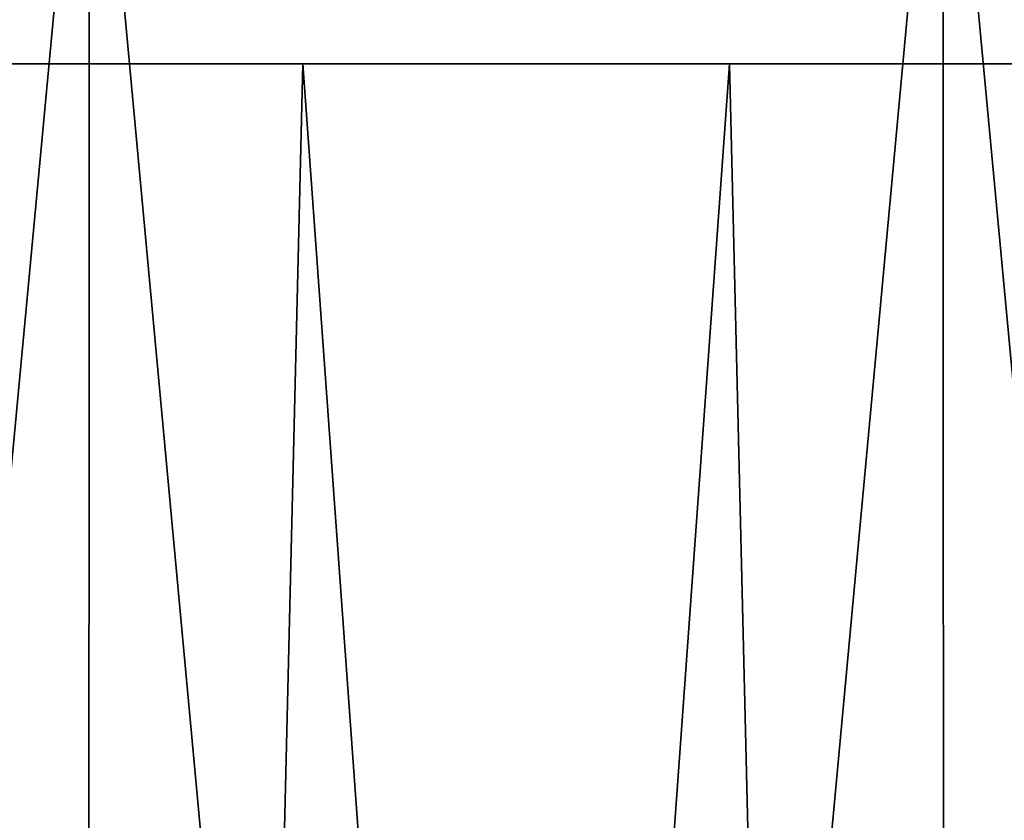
# Model space of a CAD drawing. Header units: millimetres. Extents: x -168 to 168, y -59 to 34.
# Tile 346 of 494: x -2.98 to 2.93, y 24.76 to 29.55. Entities that reach past the tile are written whole.
import ezdxf

# ---------------------------------------------------------------- set-up
doc = ezdxf.new("R2010")
doc.units = ezdxf.units.MM
doc.header["$LTSCALE"] = 33.374815
for name, color, linetype in [('33', 7, 'CONTINUOUS'), ('34', 7, 'CONTINUOUS'), ('37', 7, 'CONTINUOUS'), ('38', 7, 'CONTINUOUS')]:
    doc.layers.add(name, color=color, linetype=linetype)

msp = doc.modelspace()

# ---------------------------------------------------------------- linework, layer by layer
at = {"layer": '33', "color": 3, "linetype": 'Continuous'}
for points in [[(-7.7568, -23.643, 167.7761), (-2.5864, -23.643, 167.9354), (-7.6672, 31.8789, 165.8393), (-7.7568, -23.643, 167.7761)], [(-7.6672, 31.8789, 165.8393), (-2.5864, -23.643, 167.9354), (-2.5565, 31.8789, 165.9968), (-7.6672, 31.8789, 165.8393)], [(-2.5864, -23.643, 167.9354), (2.5864, -23.643, 167.9354), (-2.5565, 31.8789, 165.9968), (-2.5864, -23.643, 167.9354)], [(-2.5565, 31.8789, 165.9968), (2.5864, -23.643, 167.9354), (2.5565, 31.8789, 165.9968), (-2.5565, 31.8789, 165.9968)], [(2.5864, -23.643, 167.9354), (7.7568, -23.643, 167.7761), (2.5565, 31.8789, 165.9968), (2.5864, -23.643, 167.9354)], [(2.5565, 31.8789, 165.9968), (7.7568, -23.643, 167.7761), (7.6672, 31.8789, 165.8393), (2.5565, 31.8789, 165.9968)]]:
    msp.add_3dface(points, dxfattribs=at)
at = {"layer": '34', "color": 3, "linetype": 'Continuous'}
for points in [[(-2.5565, 31.8789, -165.9968), (-7.7568, -23.643, -167.7761), (-7.6672, 31.8789, -165.8393), (-2.5565, 31.8789, -165.9968)], [(-2.5864, -23.643, -167.9354), (-7.7568, -23.643, -167.7761), (-2.5565, 31.8789, -165.9968), (-2.5864, -23.643, -167.9354)], [(2.5565, 31.8789, -165.9968), (-2.5864, -23.643, -167.9354), (-2.5565, 31.8789, -165.9968), (2.5565, 31.8789, -165.9968)], [(2.5864, -23.643, -167.9354), (-2.5864, -23.643, -167.9354), (2.5565, 31.8789, -165.9968), (2.5864, -23.643, -167.9354)], [(7.6672, 31.8789, -165.8393), (2.5864, -23.643, -167.9354), (2.5565, 31.8789, -165.9968), (7.6672, 31.8789, -165.8393)], [(7.7568, -23.643, -167.7761), (2.5864, -23.643, -167.9354), (7.6672, 31.8789, -165.8393), (7.7568, -23.643, -167.7761)]]:
    msp.add_3dface(points, dxfattribs=at)
at = {"layer": '37', "color": 7, "linetype": 'Continuous', "true_color": 0xf5f5f5}
for points in [[(-7.6586, -23.85, -165.6528), (-2.5537, -23.85, -165.8101), (-6.3919, 29.2893, -164.314), (-7.6586, -23.85, -165.6528)], [(-6.3919, 29.2893, -164.314), (-2.5537, -23.85, -165.8101), (-1.2787, 29.2893, -164.4333), (-6.3919, 29.2893, -164.314)], [(-2.5537, -23.85, -165.8101), (2.5537, -23.85, -165.8101), (-1.2787, 29.2893, -164.4333), (-2.5537, -23.85, -165.8101)], [(-1.2787, 29.2893, -164.4333), (2.5537, -23.85, -165.8101), (3.8358, 29.2893, -164.3935), (-1.2787, 29.2893, -164.4333)], [(2.5537, -23.85, -165.8101), (7.6586, -23.85, -165.6528), (3.8358, 29.2893, -164.3935), (2.5537, -23.85, -165.8101)]]:
    msp.add_3dface(points, dxfattribs=at)
at = {"layer": '38', "color": 7, "linetype": 'Continuous', "true_color": 0xf5f5f5}
for points in [[(-2.5537, -23.85, 165.8101), (-7.6586, -23.85, 165.6528), (-3.8358, 29.2893, 164.3935), (-2.5537, -23.85, 165.8101)], [(1.2787, 29.2893, 164.4333), (-2.5537, -23.85, 165.8101), (-3.8358, 29.2893, 164.3935), (1.2787, 29.2893, 164.4333)], [(2.5537, -23.85, 165.8101), (-2.5537, -23.85, 165.8101), (1.2787, 29.2893, 164.4333), (2.5537, -23.85, 165.8101)], [(6.3919, 29.2893, 164.314), (2.5537, -23.85, 165.8101), (1.2787, 29.2893, 164.4333), (6.3919, 29.2893, 164.314)], [(7.6586, -23.85, 165.6528), (2.5537, -23.85, 165.8101), (6.3919, 29.2893, 164.314), (7.6586, -23.85, 165.6528)]]:
    msp.add_3dface(points, dxfattribs=at)

doc.saveas('drawing.dxf')
